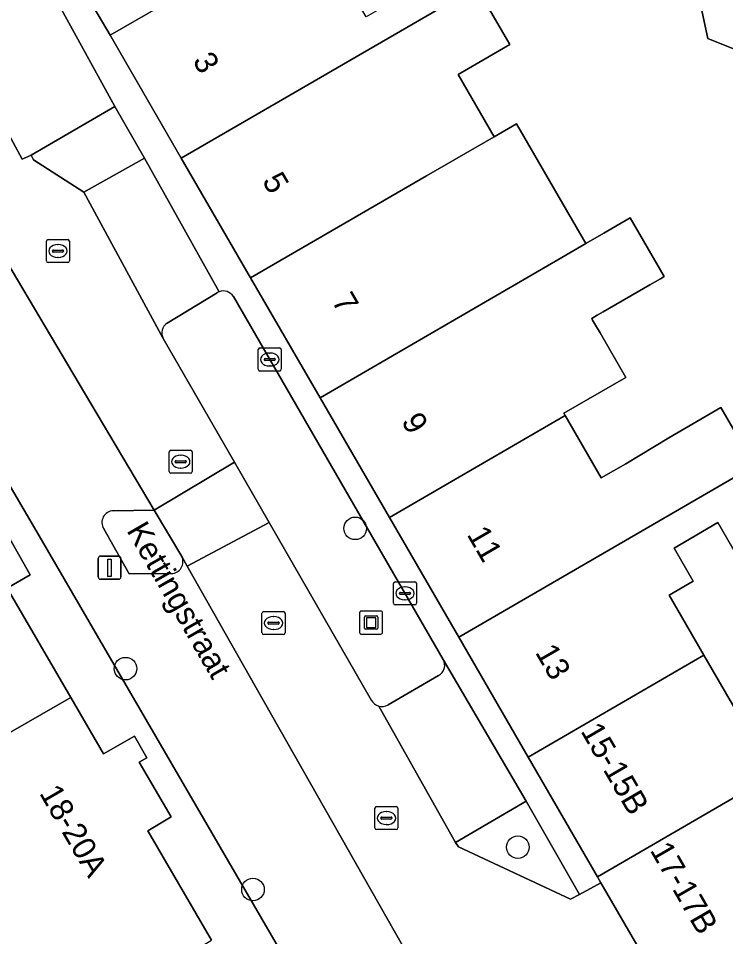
# Model space of a CAD drawing. Extents: x 161798 to 162385, y 382315 to 382833.
# Drawn here: x 162123.82 to 162154.49, y 382547.17 to 382586.96 of the extents above; entities that cross this region are included whole.
import ezdxf

# ---------------------------------------------------------------- set-up
doc = ezdxf.new("R2010")
doc.units = 0
for name, color, linetype in [('IMGEO_Boom', 7, 'Continuous'), ('IMGEO_Erf', 7, 'Continuous'), ('IMGEO_Groenvoorziening', 7, 'Continuous'), ('IMGEO_Kolk', 7, 'Continuous'), ('IMGEO_Kunstobject', 7, 'Continuous'), ('IMGEO_Lichtmast', 7, 'Continuous'), ('IMGEO_Openbare_ruimte_label', 7, 'Continuous'), ('IMGEO_Pand', 7, 'Continuous'), ('IMGEO_Pand_nummerreeks', 7, 'Continuous'), ('IMGEO_Parkeervlak_open', 7, 'Continuous'), ('IMGEO_Verkeerseiland_open', 7, 'Continuous'), ('IMGEO_Voetpad_open', 7, 'Continuous'), ('IMGEO_Woonerf_open', 7, 'Continuous')]:
    doc.layers.add(name, color=color, linetype=linetype)

msp = doc.modelspace()

# ---------------------------------------------------------------- linework, layer by layer
at = {"layer": 'IMGEO_Boom'}
for centre in [(162138.426, 382564.863), (162128.469, 382558.785), (162145.482, 382551.046), (162133.993, 382549.214)]:
    msp.add_circle(centre, 0.489, dxfattribs=at)
at = {"layer": 'IMGEO_Erf'}
for points in [[(162163.057, 382582.342), (162153.719, 382586.097), (162152.432, 382592.088)], [(162126.91, 382587.768), (162127.801, 382586.23), (162132.121, 382588.734)], [(162143.687, 382588.327), (162145.137, 382585.825), (162142.893, 382584.525), (162144.451, 382581.836), (162145.419, 382582.397), (162147.015, 382579.644), (162148.427, 382577.206), (162149.201, 382577.655), (162149.722, 382577.957), (162150.346, 382578.319), (162151.82, 382575.775), (162151.659, 382575.681), (162151.196, 382575.413), (162149.176, 382574.243), (162148.921, 382574.095), (162148.681, 382573.956), (162148.721, 382573.887), (162148.85, 382573.665), (162149.044, 382573.33), (162150.158, 382571.407), (162147.471, 382569.85), (162147.528, 382569.752), (162149.096, 382567.046), (162150.157, 382567.66), (162152.029, 382568.786), (162154.287, 382570.095), (162155.744, 382567.581)], [(162154.956, 382563.718), (162154.149, 382565.11), (162152.255, 382564.012), (162153.084, 382562.582), (162152.034, 382561.973), (162153.543, 382559.37), (162155.141, 382556.612)]]:
    msp.add_lwpolyline(points, dxfattribs=at)
at = {"layer": 'IMGEO_Groenvoorziening'}
for points in [[(162126.658, 382579.436), (162129.29, 382580.905), (162128.008, 382583.149), (162124.379, 382581.034), (162124.484, 382580.829)], [(162147.758, 382548.797), (162148.15, 382549.002), (162145.836, 382553.042), (162142.779, 382551.257), (162142.9, 382551.066)]]:
    msp.add_lwpolyline(points, close=True, dxfattribs=at)
at = {"layer": 'IMGEO_Kolk'}
for p, q in [((162125.037, 382576.454), (162125.037, 382577.306)), ((162125.112, 382577.38), (162125.964, 382577.38)), ((162126.038, 382577.306), (162126.038, 382576.454)), ((162125.296, 382576.874), (162125.296, 382576.886)), ((162125.339, 382576.923), (162125.737, 382576.923)), ((162125.525, 382577.16), (162125.55, 382577.16)), ((162125.78, 382576.886), (162125.78, 382576.874)), ((162125.734, 382576.837), (162125.336, 382576.837)), ((162125.548, 382576.6), (162125.523, 382576.6)), ((162125.964, 382576.38), (162125.112, 382576.38)), ((162134.221, 382571.755), (162134.221, 382572.607)), ((162134.296, 382572.681), (162135.148, 382572.681)), ((162135.222, 382572.607), (162135.222, 382571.755)), ((162134.48, 382572.175), (162134.48, 382572.187)), ((162134.918, 382572.138), (162134.52, 382572.138)), ((162134.523, 382572.224), (162134.921, 382572.224)), ((162134.709, 382572.461), (162134.734, 382572.461)), ((162134.964, 382572.187), (162134.964, 382572.175)), ((162134.732, 382571.901), (162134.707, 382571.901)), ((162135.148, 382571.681), (162134.296, 382571.681)), ((162130.361, 382567.325), (162130.361, 382568.177)), ((162130.436, 382568.251), (162131.288, 382568.251)), ((162131.362, 382568.177), (162131.362, 382567.325)), ((162130.62, 382567.745), (162130.62, 382567.757)), ((162130.663, 382567.794), (162131.061, 382567.794)), ((162130.849, 382568.031), (162130.874, 382568.031)), ((162131.104, 382567.757), (162131.104, 382567.745)), ((162131.058, 382567.708), (162130.66, 382567.708)), ((162130.872, 382567.471), (162130.847, 382567.471)), ((162131.288, 382567.251), (162130.436, 382567.251)), ((162140.085, 382561.62), (162140.085, 382562.472)), ((162140.16, 382562.546), (162141.012, 382562.546)), ((162140.573, 382562.326), (162140.598, 382562.326)), ((162141.086, 382562.472), (162141.086, 382561.62)), ((162140.344, 382562.04), (162140.344, 382562.052)), ((162140.782, 382562.003), (162140.384, 382562.003)), ((162140.387, 382562.089), (162140.785, 382562.089)), ((162140.596, 382561.766), (162140.571, 382561.766)), ((162140.828, 382562.052), (162140.828, 382562.04)), ((162141.012, 382561.546), (162140.16, 382561.546)), ((162134.385, 382560.333), (162134.385, 382561.185)), ((162134.46, 382561.259), (162135.312, 382561.259)), ((162134.873, 382561.039), (162134.898, 382561.039)), ((162135.386, 382561.185), (162135.386, 382560.333)), ((162134.644, 382560.753), (162134.644, 382560.765)), ((162135.082, 382560.716), (162134.684, 382560.716)), ((162134.687, 382560.802), (162135.085, 382560.802)), ((162135.128, 382560.765), (162135.128, 382560.753)), ((162135.312, 382560.259), (162134.46, 382560.259)), ((162134.896, 382560.479), (162134.871, 382560.479)), ((162139.279, 382551.882), (162139.279, 382552.734)), ((162139.354, 382552.808), (162140.206, 382552.808)), ((162140.28, 382552.734), (162140.28, 382551.882)), ((162139.538, 382552.302), (162139.538, 382552.314)), ((162139.976, 382552.265), (162139.578, 382552.265)), ((162139.581, 382552.351), (162139.979, 382552.351)), ((162139.767, 382552.588), (162139.792, 382552.588)), ((162140.022, 382552.314), (162140.022, 382552.302)), ((162140.206, 382551.808), (162139.354, 382551.808)), ((162139.79, 382552.028), (162139.765, 382552.028))]:
    msp.add_line(p, q, dxfattribs=at)
for points in [[(162125.037, 382576.454), (162125.037, 382577.306)], [(162125.112, 382577.38), (162125.964, 382577.38)], [(162126.038, 382577.306), (162126.038, 382576.454)], [(162125.964, 382576.38), (162125.112, 382576.38)], [(162134.221, 382571.755), (162134.221, 382572.607)], [(162134.296, 382572.681), (162135.148, 382572.681)], [(162135.222, 382572.607), (162135.222, 382571.755)], [(162135.148, 382571.681), (162134.296, 382571.681)], [(162130.361, 382567.325), (162130.361, 382568.177)], [(162130.436, 382568.251), (162131.288, 382568.251)], [(162131.362, 382568.177), (162131.362, 382567.325)], [(162131.288, 382567.251), (162130.436, 382567.251)], [(162140.085, 382561.62), (162140.085, 382562.472)], [(162140.16, 382562.546), (162141.012, 382562.546)], [(162141.086, 382562.472), (162141.086, 382561.62)], [(162141.012, 382561.546), (162140.16, 382561.546)], [(162134.385, 382560.333), (162134.385, 382561.185)], [(162134.46, 382561.259), (162135.312, 382561.259)], [(162135.386, 382561.185), (162135.386, 382560.333)], [(162135.312, 382560.259), (162134.46, 382560.259)], [(162139.279, 382551.882), (162139.279, 382552.734)], [(162139.354, 382552.808), (162140.206, 382552.808)], [(162140.28, 382552.734), (162140.28, 382551.882)], [(162140.206, 382551.808), (162139.354, 382551.808)]]:
    msp.add_lwpolyline(points, dxfattribs=at)
for centre, radius, start, end in [((162125.114, 382577.304), 0.0765, 91.552, 178.448), ((162125.114, 382577.304), 0.0765, 91.552, 178.448), ((162125.962, 382577.304), 0.0765, 1.552, 88.448), ((162125.962, 382577.304), 0.0765, 1.552, 88.448), ((162125.336, 382576.883), 0.0403, 85.8775, 175.7526), ((162125.741, 382576.885), 0.0386, 1.7309, 96.639), ((162125.333, 382576.873), 0.0366, 178.938, 274.7102), ((162125.737, 382576.88), 0.043, 264.8664, 352.4533), ((162125.114, 382576.456), 0.0765, 181.552, 268.448), ((162125.114, 382576.456), 0.0765, 181.552, 268.448), ((162125.962, 382576.456), 0.0765, 271.552, 358.448), ((162125.962, 382576.456), 0.0765, 271.552, 358.448), ((162134.298, 382572.605), 0.0765, 91.552, 178.448), ((162134.298, 382572.605), 0.0765, 91.552, 178.448), ((162135.146, 382572.605), 0.0765, 1.552, 88.448), ((162135.146, 382572.605), 0.0765, 1.552, 88.448), ((162134.52, 382572.184), 0.0403, 85.8775, 175.7526), ((162134.517, 382572.174), 0.0366, 178.938, 274.7102), ((162134.921, 382572.181), 0.043, 264.8664, 352.4533), ((162134.925, 382572.186), 0.0386, 1.7309, 96.639), ((162134.298, 382571.757), 0.0765, 181.552, 268.448), ((162134.298, 382571.757), 0.0765, 181.552, 268.448), ((162135.146, 382571.757), 0.0765, 271.552, 358.448), ((162135.146, 382571.757), 0.0765, 271.552, 358.448), ((162130.438, 382568.175), 0.0765, 91.552, 178.448), ((162130.438, 382568.175), 0.0765, 91.552, 178.448), ((162131.286, 382568.175), 0.0765, 1.552, 88.448), ((162131.286, 382568.175), 0.0765, 1.552, 88.448), ((162130.66, 382567.754), 0.0403, 85.8775, 175.7526), ((162130.657, 382567.744), 0.0366, 178.938, 274.7102), ((162131.061, 382567.751), 0.043, 264.8664, 352.4533), ((162131.065, 382567.756), 0.0386, 1.7309, 96.639), ((162130.438, 382567.327), 0.0765, 181.552, 268.448), ((162130.438, 382567.327), 0.0765, 181.552, 268.448), ((162131.286, 382567.327), 0.0765, 271.552, 358.448), ((162131.286, 382567.327), 0.0765, 271.552, 358.448), ((162140.162, 382562.47), 0.0765, 91.552, 178.448), ((162140.162, 382562.47), 0.0765, 91.552, 178.448), ((162141.01, 382562.47), 0.0765, 1.552, 88.448), ((162141.01, 382562.47), 0.0765, 1.552, 88.448), ((162140.384, 382562.049), 0.0403, 85.8775, 175.7526), ((162140.381, 382562.039), 0.0366, 178.938, 274.7102), ((162140.785, 382562.046), 0.043, 264.8664, 352.4533), ((162140.789, 382562.051), 0.0386, 1.7309, 96.639), ((162140.162, 382561.622), 0.0765, 181.552, 268.448), ((162140.162, 382561.622), 0.0765, 181.552, 268.448), ((162141.01, 382561.622), 0.0765, 271.552, 358.448), ((162141.01, 382561.622), 0.0765, 271.552, 358.448), ((162134.462, 382561.183), 0.0765, 91.552, 178.448), ((162134.462, 382561.183), 0.0765, 91.552, 178.448), ((162135.31, 382561.183), 0.0765, 1.552, 88.448), ((162135.31, 382561.183), 0.0765, 1.552, 88.448), ((162134.684, 382560.762), 0.0403, 85.8775, 175.7526), ((162134.681, 382560.752), 0.0366, 178.938, 274.7102), ((162135.085, 382560.759), 0.043, 264.8664, 352.4533), ((162135.089, 382560.764), 0.0386, 1.7309, 96.639), ((162134.462, 382560.335), 0.0765, 181.552, 268.448), ((162134.462, 382560.335), 0.0765, 181.552, 268.448), ((162135.31, 382560.335), 0.0765, 271.552, 358.448), ((162135.31, 382560.335), 0.0765, 271.552, 358.448), ((162139.356, 382552.732), 0.0765, 91.552, 178.448), ((162139.356, 382552.732), 0.0765, 91.552, 178.448), ((162140.204, 382552.732), 0.0765, 1.552, 88.448), ((162140.204, 382552.732), 0.0765, 1.552, 88.448), ((162139.578, 382552.311), 0.0403, 85.8775, 175.7526), ((162139.575, 382552.301), 0.0366, 178.938, 274.7102), ((162139.979, 382552.308), 0.043, 264.8664, 352.4533), ((162139.983, 382552.313), 0.0386, 1.7309, 96.639), ((162139.356, 382551.884), 0.0765, 181.552, 268.448), ((162139.356, 382551.884), 0.0765, 181.552, 268.448), ((162140.204, 382551.884), 0.0765, 271.552, 358.448), ((162140.204, 382551.884), 0.0765, 271.552, 358.448)]:
    msp.add_arc(centre, radius, start, end, dxfattribs=at)
for centre, major_axis, ratio, start_param, end_param in [((162125.524, 382576.88), (-0.387, 0.002), 0.722429, 4.712389, 7.853982), ((162125.549, 382576.88), (-0.39, 0.002), 0.717154, 1.570796, 4.712389), ((162134.708, 382572.181), (-0.387, 0.002), 0.722429, 4.712389, 7.853982), ((162134.733, 382572.181), (-0.39, 0.002), 0.717154, 1.570796, 4.712389), ((162130.848, 382567.751), (-0.387, 0.002), 0.722429, 4.712389, 7.853982), ((162130.873, 382567.751), (-0.39, 0.002), 0.717154, 1.570796, 4.712389), ((162140.572, 382562.046), (-0.387, 0.002), 0.722429, 4.712389, 7.853982), ((162140.597, 382562.046), (-0.39, 0.002), 0.717154, 1.570796, 4.712389), ((162134.872, 382560.759), (-0.387, 0.002), 0.722429, 4.712389, 7.853982), ((162134.897, 382560.759), (-0.39, 0.002), 0.717154, 1.570796, 4.712389), ((162139.766, 382552.308), (-0.387, 0.002), 0.722429, 4.712389, 7.853982), ((162139.791, 382552.308), (-0.39, 0.002), 0.717154, 1.570796, 4.712389)]:
    msp.add_ellipse(centre, major_axis=major_axis, ratio=ratio, start_param=start_param, end_param=end_param, dxfattribs=at)
at = {"layer": 'IMGEO_Kunstobject'}
for p, q in [((162138.615, 382561.195), (162138.615, 382560.354)), ((162138.615, 382561.195), (162138.615, 382560.354)), ((162139.531, 382561.279), (162138.69, 382561.279)), ((162139.531, 382561.279), (162138.69, 382561.279)), ((162138.829, 382560.543), (162138.829, 382561.017)), ((162138.879, 382561.067), (162139.353, 382561.067)), ((162138.909, 382560.967), (162138.909, 382560.593)), ((162139.303, 382560.987), (162138.929, 382560.987)), ((162139.323, 382560.593), (162139.323, 382560.967)), ((162139.403, 382561.017), (162139.403, 382560.543)), ((162139.615, 382560.363), (162139.615, 382561.204)), ((162139.615, 382560.363), (162139.615, 382561.204)), ((162138.929, 382560.573), (162139.303, 382560.573)), ((162138.699, 382560.279), (162139.54, 382560.279)), ((162138.699, 382560.279), (162139.54, 382560.279)), ((162139.353, 382560.493), (162138.879, 382560.493))]:
    msp.add_line(p, q, dxfattribs=at)
for centre, radius, start, end in [((162138.693, 382561.201), 0.0779, 92.4484, 184.2845), ((162138.693, 382561.201), 0.0779, 92.4484, 184.2845), ((162138.879, 382561.017), 0.05, 90, 180), ((162138.929, 382560.967), 0.02, 90, 180), ((162139.303, 382560.967), 0.02, 360, 90), ((162139.353, 382561.017), 0.05, 360, 90), ((162139.537, 382561.201), 0.0779, 2.4484, 94.2845), ((162139.537, 382561.201), 0.0779, 2.4484, 94.2845), ((162138.929, 382560.593), 0.02, 180, 270), ((162139.303, 382560.593), 0.02, 270, 0), ((162138.693, 382560.357), 0.0779, 182.4484, 274.2845), ((162138.693, 382560.357), 0.0779, 182.4484, 274.2845), ((162138.879, 382560.543), 0.05, 180, 270), ((162139.353, 382560.543), 0.05, 270, 0), ((162139.537, 382560.357), 0.0779, 272.4484, 4.2845), ((162139.537, 382560.357), 0.0779, 272.4484, 4.2845)]:
    msp.add_arc(centre, radius, start, end, dxfattribs=at)
at = {"layer": 'IMGEO_Lichtmast'}
for p, q in [((162127.281, 382562.759), (162127.281, 382563.559)), ((162127.281, 382563.559), (162127.281, 382562.759)), ((162127.381, 382563.659), (162128.171, 382563.659)), ((162128.171, 382563.659), (162127.381, 382563.659)), ((162128.271, 382563.559), (162128.271, 382562.759)), ((162128.271, 382562.759), (162128.271, 382563.559)), ((162128.171, 382562.659), (162127.381, 382562.659)), ((162127.381, 382562.659), (162128.171, 382562.659))]:
    msp.add_line(p, q, dxfattribs=at)
msp.add_lwpolyline([(162127.701, 382563.534), (162127.851, 382563.534), (162127.851, 382562.784), (162127.701, 382562.784), (162127.701, 382563.534)], dxfattribs=at)
for centre, start, end in [((162127.381, 382563.559), 90, 180), ((162127.381, 382563.559), 90, 180), ((162128.171, 382563.559), 0, 90), ((162128.171, 382563.559), 360, 90), ((162127.381, 382562.759), 180, 270), ((162127.381, 382562.759), 180, 270), ((162128.171, 382562.759), 270, 0), ((162128.171, 382562.759), 270, 0)]:
    msp.add_arc(centre, 0.1, start, end, dxfattribs=at)
at = {"layer": 'IMGEO_Pand'}
for points in [[(162169.858, 382587.213), (162153.17, 382593.924), (162152.432, 382592.088), (162153.719, 382586.097), (162163.057, 382582.342), (162175.121, 382577.623), (162177.487, 382583.507), (162177.354, 382583.56), (162177.539, 382584.02)], [(162143.687, 382588.327), (162142.215, 382590.868), (162139.996, 382589.582), (162140.831, 382588.14), (162138.903, 382587.023), (162138.076, 382588.45), (162137.034, 382587.846), (162135.414, 382590.642), (162132.121, 382588.734), (162127.801, 382586.23), (162130.885, 382580.907)], [(162144.451, 382581.836), (162142.893, 382584.525), (162145.137, 382585.825), (162143.687, 382588.327), (162130.885, 382580.907), (162133.893, 382575.717), (162141.518, 382580.136)], [(162148.427, 382577.206), (162147.015, 382579.644), (162145.419, 382582.397), (162144.451, 382581.836), (162141.518, 382580.136), (162133.893, 382575.717), (162136.901, 382570.526), (162147.206, 382576.499)], [(162148.427, 382577.206), (162147.206, 382576.499), (162136.901, 382570.526), (162139.909, 382565.336), (162147.528, 382569.752), (162147.471, 382569.85), (162150.158, 382571.407), (162149.044, 382573.33), (162148.85, 382573.665), (162148.721, 382573.887), (162148.681, 382573.956), (162148.921, 382574.095), (162149.176, 382574.243), (162151.196, 382575.413), (162151.659, 382575.681), (162151.82, 382575.775), (162150.346, 382578.319), (162149.722, 382577.957), (162149.201, 382577.655)], [(162155.744, 382567.581), (162154.287, 382570.095), (162152.029, 382568.786), (162150.157, 382567.66), (162149.096, 382567.046), (162147.528, 382569.752), (162139.909, 382565.336), (162142.917, 382560.146), (162155.383, 382567.372)], [(162155.744, 382567.581), (162155.383, 382567.372), (162142.917, 382560.146), (162145.925, 382554.955), (162153.543, 382559.37), (162152.034, 382561.973), (162153.084, 382562.582), (162152.255, 382564.012), (162154.149, 382565.11), (162154.956, 382563.718), (162157.222, 382565.031), (162157.904, 382565.426), (162157.588, 382568.036), (162157.546, 382568.378), (162157.523, 382568.569)], [(162118.056, 382552.919), (162126.09, 382557.539), (162123.338, 382562.278), (162124.331, 382562.849), (162122.984, 382565.199), (162123.264, 382565.402), (162122.744, 382566.373), (162121.446, 382565.572), (162120.071, 382567.925), (162112.045, 382563.269)], [(162161.756, 382557.197), (162160.785, 382558.874), (162160.346, 382559.63), (162158.076, 382558.314), (162156.19, 382557.219), (162155.141, 382556.612), (162153.543, 382559.37), (162145.925, 382554.955), (162148.932, 382549.765)], [(162124.235, 382542.279), (162132.201, 382547.025), (162129.438, 382551.758), (162130.45, 382552.361), (162129.064, 382554.737), (162129.387, 382554.913), (162128.85, 382555.853), (162127.513, 382555.089), (162126.09, 382557.539), (162118.056, 382552.919)], [(162158.481, 382550.85), (162158.352, 382551.073), (162159.879, 382551.958), (162160.928, 382553.416), (162161.031, 382553.238), (162163.291, 382554.547), (162161.756, 382557.197), (162148.932, 382549.765), (162149.084, 382549.502), (162151.94, 382544.574), (162159.559, 382548.99)]]:
    msp.add_lwpolyline(points, close=True, dxfattribs=at)
at = {"layer": 'IMGEO_Parkeervlak_open'}
for points in [[(162115.517, 382595.99), (162119.326, 382589.466), (162123.981, 382580.856), (162124.379, 382581.034), (162128.008, 382583.149), (162123.529, 382591.302)], [(162129.29, 382580.905), (162126.658, 382579.436), (162130.098, 382573.085)], [(162132.523, 382575.113), (162129.29, 382580.905)], [(162127.938, 382565.629), (162129.711, 382565.654), (162126.691, 382570.732), (162121.605, 382579.284), (162117.511, 382576.849), (162124.722, 382564.546), (162136.179, 382544.834), (162140.243, 382537.843), (162144.332, 382540.219), (162145.486, 382538.236), (162148.876, 382532.598), (162152.667, 382534.861), (162148.384, 382543.041), (162140.74, 382546.337), (162140.12, 382547.429), (162134.137, 382557.957), (162131.147, 382563.219)], [(162130.268, 382573.762), (162132.442, 382575.072)], [(162130.456, 382562.907), (162128.619, 382562.889), (162127.521, 382564.844)], [(162131.147, 382563.219), (162130.905, 382563.646)], [(162139.45, 382557.161), (162142.779, 382551.257), (162145.836, 382553.042), (162142.243, 382559.184)], [(162142.045, 382558.493), (162139.849, 382557.215)]]:
    msp.add_lwpolyline(points, dxfattribs=at)
for centre, radius, start, end in [((162132.642, 382574.778), 0.356, 109.5162, 124.1784), ((162130.583, 382573.323), 0.54, 125.6406, 206.1674), ((162127.96, 382565.114), 0.516, 92.4632, 211.5814), ((162130.447, 382563.418), 0.511, 270.9791, 26.4571), ((162141.805, 382558.936), 0.504, 298.4677, 29.5539), ((162139.587, 382557.653), 0.511, 254.4843, 300.9307)]:
    msp.add_arc(centre, radius, start, end, dxfattribs=at)
at = {"layer": 'IMGEO_Verkeerseiland_open'}
for points in [[(162132.442, 382575.072), (162130.268, 382573.762)], [(162142.243, 382559.184), (162133.145, 382574.907)], [(162130.098, 382573.085), (162133.186, 382567.729), (162134.69, 382565.121), (162139.134, 382557.41)], [(162129.711, 382565.654), (162127.938, 382565.629)], [(162130.905, 382563.646), (162129.711, 382565.654)], [(162127.521, 382564.844), (162128.619, 382562.889), (162130.456, 382562.907)], [(162139.849, 382557.215), (162142.045, 382558.493)]]:
    msp.add_lwpolyline(points, dxfattribs=at)
for centre, radius, start, end in [((162132.642, 382574.778), 0.356, 109.5162, 124.1784), ((162132.713, 382574.645), 0.505, 31.2136, 112.1377), ((162130.583, 382573.323), 0.54, 125.6406, 206.1674), ((162127.96, 382565.114), 0.516, 92.4632, 211.5814), ((162130.447, 382563.418), 0.511, 270.9791, 26.4571), ((162141.805, 382558.936), 0.504, 298.4677, 29.5539), ((162139.585, 382557.657), 0.514, 208.722, 254.8036), ((162139.587, 382557.653), 0.511, 254.4843, 300.9307)]:
    msp.add_arc(centre, radius, start, end, dxfattribs=at)
at = {"layer": 'IMGEO_Voetpad_open'}
for points in [[(162139.909, 382565.336), (162136.901, 382570.526), (162133.893, 382575.717), (162130.885, 382580.907), (162127.801, 382586.23), (162126.91, 382587.768), (162124.655, 382591.66), (162123.71, 382593.31), (162119.172, 382601.276), (162119.59, 382603.578), (162116.822, 382602.004)], [(162117.48, 382601.824), (162119.24, 382598.739), (162119.276, 382598.677), (162123.035, 382592.201), (162123.529, 382591.302), (162128.008, 382583.149), (162129.29, 382580.905), (162132.523, 382575.113)], [(162154.834, 382522.502), (162156.392, 382526.576), (162156.895, 382526.399), (162157.436, 382527.813), (162150.943, 382530.295), (162150.685, 382529.61), (162148.876, 382532.598), (162145.486, 382538.236), (162144.332, 382540.219), (162140.243, 382537.843), (162136.179, 382544.834), (162124.722, 382564.546), (162117.511, 382576.849), (162116.346, 382578.064)], [(162133.145, 382574.907), (162142.243, 382559.184), (162145.836, 382553.042), (162148.15, 382549.002), (162149.084, 382549.502), (162148.932, 382549.765), (162145.925, 382554.955), (162142.917, 382560.146), (162139.909, 382565.336)], [(162122.984, 382565.199), (162124.331, 382562.849), (162123.338, 382562.278), (162126.09, 382557.539), (162127.513, 382555.089), (162128.85, 382555.853), (162129.387, 382554.913), (162129.064, 382554.737), (162130.45, 382552.361), (162129.438, 382551.758), (162132.201, 382547.025)]]:
    msp.add_lwpolyline(points, dxfattribs=at)
msp.add_arc((162132.713, 382574.645), 0.505, 31.2136, 112.1377, dxfattribs=at)
at = {"layer": 'IMGEO_Woonerf_open'}
for points in [[(162118.448, 382579.296), (162116.346, 382578.064), (162117.511, 382576.849), (162121.605, 382579.284), (162126.691, 382570.732), (162129.711, 382565.654), (162133.186, 382567.729), (162130.098, 382573.085), (162126.658, 382579.436), (162124.484, 382580.829), (162124.379, 382581.034), (162123.981, 382580.856), (162119.326, 382589.466)], [(162139.134, 382557.41), (162134.69, 382565.121), (162131.147, 382563.219), (162134.137, 382557.957), (162140.12, 382547.429), (162140.74, 382546.337), (162148.384, 382543.041), (162152.667, 382534.861), (162159.178, 382532.372), (162160.799, 382536.612), (162159.046, 382537.334), (162155.223, 382538.909), (162151.94, 382544.574), (162149.084, 382549.502)], [(162149.084, 382549.502), (162148.15, 382549.002), (162147.758, 382548.797), (162142.9, 382551.066), (162142.779, 382551.257), (162139.45, 382557.161)]]:
    msp.add_lwpolyline(points, dxfattribs=at)
msp.add_lwpolyline([(162133.186, 382567.729), (162129.711, 382565.654), (162130.905, 382563.646), (162131.147, 382563.219), (162134.69, 382565.121)], close=True, dxfattribs=at)
msp.add_arc((162139.585, 382557.657), 0.514, 208.722, 254.8036, dxfattribs=at)

# ---------------------------------------------------------------- texts
at = {"layer": 'IMGEO_Openbare_ruimte_label'}
msp.add_text('Kettingstraat', height=1, rotation=299.9225, dxfattribs=at).set_placement((162128.492, 382564.774))
at = {"layer": 'IMGEO_Pand_nummerreeks'}
for s, rotation, p in [('3', 300.0918, (162131.353, 382585.128)), ('5', 300.0915, (162134.369, 382579.922)), ('7', 300.0915, (162137.387, 382574.715)), ('9', 300.0915, (162140.404, 382569.508)), ('11', 300.0915, (162143.248, 382564.6)), ('13', 300.0915, (162146.209, 382559.491)), ('15-15B', 300.229, (162148.179, 382556.082)), ('18-20A', 300.1679, (162124.708, 382553.39)), ('17-17B', 299.9655, (162151.186, 382550.918))]:
    msp.add_text(s, height=1, rotation=rotation, dxfattribs=at).set_placement(p)

doc.saveas('drawing.dxf')
